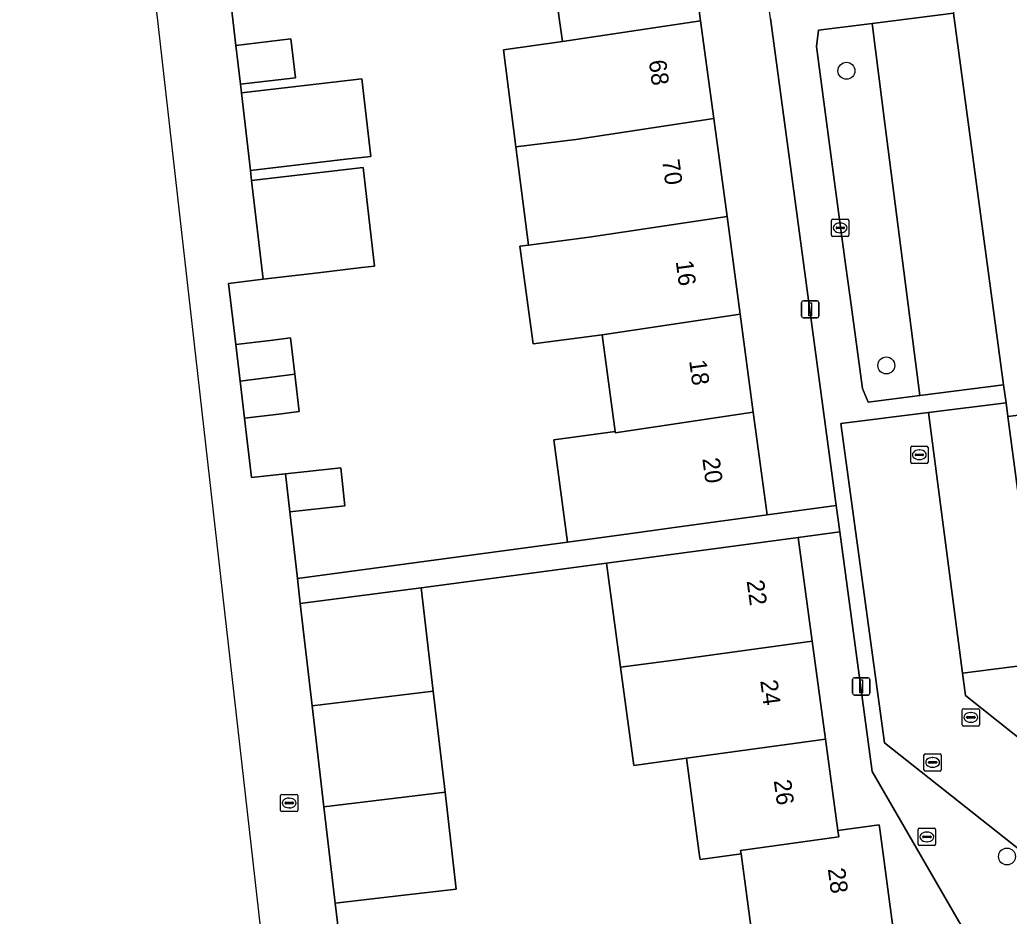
# Model space of a CAD drawing. Extents: x 163426 to 164192, y 380329 to 381641.
# Drawn here: x 163529.1 to 163586.2, y 381193.6 to 381245.4 of the extents above; entities that cross this region are included whole.
import ezdxf

# ---------------------------------------------------------------- set-up
doc = ezdxf.new("R2010")
doc.units = 0
for name, color, linetype in [('IMGEO_Boom', 7, 'Continuous'), ('IMGEO_Brandkraan', 7, 'Continuous'), ('IMGEO_Erf', 7, 'Continuous'), ('IMGEO_Groenvoorziening', 7, 'Continuous'), ('IMGEO_Kolk', 7, 'Continuous'), ('IMGEO_Lichtmast', 7, 'Continuous'), ('IMGEO_Pand', 7, 'Continuous'), ('IMGEO_Pand_nummerreeks', 7, 'Continuous'), ('IMGEO_Parkeervlak_open', 7, 'Continuous'), ('IMGEO_Rijbaan_lokaal_open', 7, 'Continuous'), ('IMGEO_Rioolput', 7, 'Continuous'), ('IMGEO_Voetpad_open', 7, 'Continuous')]:
    doc.layers.add(name, color=color, linetype=linetype)

msp = doc.modelspace()

# ---------------------------------------------------------------- linework, layer by layer
at = {"layer": 'IMGEO_Boom'}
for centre in [(163576.812, 381242.454), (163579.115, 381225.432), (163586.084, 381197.06)]:
    msp.add_circle(centre, 0.489, dxfattribs=at)
at = {"layer": 'IMGEO_Brandkraan'}
for p, q in [((163580.961, 381197.766), (163580.961, 381198.618)), ((163581.036, 381198.692), (163581.888, 381198.692)), ((163581.449, 381198.472), (163581.474, 381198.472)), ((163581.962, 381198.618), (163581.962, 381197.766)), ((163581.888, 381197.692), (163581.036, 381197.692)), ((163581.22, 381198.186), (163581.22, 381198.198)), ((163581.658, 381198.149), (163581.26, 381198.149)), ((163581.263, 381198.235), (163581.661, 381198.235)), ((163581.472, 381197.912), (163581.447, 381197.912)), ((163581.704, 381198.198), (163581.704, 381198.186))]:
    msp.add_line(p, q, dxfattribs=at)
for points in [[(163580.961, 381197.766), (163580.961, 381198.618)], [(163581.036, 381198.692), (163581.888, 381198.692)], [(163581.962, 381198.618), (163581.962, 381197.766)], [(163581.888, 381197.692), (163581.036, 381197.692)]]:
    msp.add_lwpolyline(points, dxfattribs=at)
for centre, radius, start, end in [((163581.038, 381198.616), 0.0765, 91.552, 178.448), ((163581.038, 381198.616), 0.0765, 91.552, 178.448), ((163581.886, 381198.616), 0.0765, 1.552, 88.448), ((163581.886, 381198.616), 0.0765, 1.552, 88.448), ((163581.038, 381197.768), 0.0765, 181.552, 268.448), ((163581.038, 381197.768), 0.0765, 181.552, 268.448), ((163581.26, 381198.195), 0.0403, 85.8775, 175.7526), ((163581.257, 381198.185), 0.0366, 178.938, 274.7102), ((163581.661, 381198.192), 0.043, 264.8664, 352.4533), ((163581.665, 381198.197), 0.0386, 1.7309, 96.639), ((163581.886, 381197.768), 0.0765, 271.552, 358.448), ((163581.886, 381197.768), 0.0765, 271.552, 358.448)]:
    msp.add_arc(centre, radius, start, end, dxfattribs=at)
for centre, major_axis, ratio, start_param, end_param in [((163581.448, 381198.192), (-0.387, 0.002), 0.722429, 4.712389, 7.853982), ((163581.473, 381198.192), (-0.39, 0.002), 0.717154, 1.570796, 4.712389)]:
    msp.add_ellipse(centre, major_axis=major_axis, ratio=ratio, start_param=start_param, end_param=end_param, dxfattribs=at)
at = {"layer": 'IMGEO_Erf'}
for points in [[(163573.72, 381235.921), (163572.433, 381245.465), (163571.821, 381250), (163571.578, 381251.805), (163567.596, 381251.268), (163567.767, 381250), (163568.395, 381245.333), (163569.154, 381239.694), (163569.917, 381234.025), (163570.676, 381228.385), (163571.437, 381222.736), (163572.237, 381216.791), (163576.227, 381217.329)], [(163585.775, 381189.046), (163578.297, 381201.975), (163576.432, 381215.809), (163574.018, 381215.484), (163574.833, 381209.492), (163575.602, 381203.843), (163576.319, 381198.571), (163578.704, 381198.889), (163578.754, 381198.513), (163579.508, 381192.858), (163580.26, 381187.221), (163581.028, 381181.457), (163581.796, 381175.694), (163581.828, 381175.457), (163579.454, 381175.113), (163580.181, 381169.734), (163580.944, 381164.087), (163581.707, 381158.441), (163582.472, 381152.784), (163583.233, 381147.147), (163584.225, 381139.808), (163587.952, 381140.312)]]:
    msp.add_lwpolyline(points, close=True, dxfattribs=at)
for points in [[(163590.691, 381251.896), (163585.302, 381251.179), (163585.434, 381250.168), (163585.629, 381250.194), (163585.653, 381250), (163585.901, 381248.02), (163582.725, 381247.624), (163582.844, 381246.832), (163583.002, 381245.775), (163585.892, 381224.307), (163586.031, 381223.272), (163586.138, 381222.481), (163589.314, 381222.876)], [(163541.132, 381247.593), (163541.553, 381243.922), (163544.738, 381244.289), (163544.995, 381242.054), (163541.822, 381241.685), (163541.882, 381241.169), (163548.836, 381241.978), (163549.356, 381237.508), (163547.915, 381237.34), (163542.402, 381236.699), (163542.469, 381236.123), (163548.901, 381236.871), (163549.564, 381231.168), (163548.84, 381231.083), (163546.31, 381230.783), (163543.133, 381230.407), (163541.134, 381230.17), (163541.552, 381226.643), (163543.54, 381226.877), (163544.717, 381227.016), (163544.963, 381224.928), (163545.219, 381222.763), (163544.031, 381222.623), (163542.055, 381222.391), (163542.461, 381218.953), (163544.43, 381219.166), (163547.613, 381219.508), (163547.849, 381217.32), (163544.667, 381216.979), (163545.11, 381213.112), (163560.707, 381215.228), (163559.912, 381221.136), (163563.452, 381221.613), (163562.703, 381227.191), (163558.721, 381226.683), (163557.958, 381232.316), (163558.447, 381232.38), (163557.725, 381238.051), (163557.012, 381243.662), (163560.416, 381244.138), (163559.597, 381250)], [(163571.466, 381191.754), (163570.732, 381197.214), (163568.362, 381196.88), (163568.334, 381197.091), (163567.573, 381202.735), (163564.53, 381202.322), (163563.77, 381208.007), (163562.967, 381214.007), (163552.263, 381212.577), (163552.957, 381206.609), (163553.635, 381200.776), (163554.286, 381195.175), (163551.263, 381194.824), (163547.288, 381194.362), (163547.719, 381190.851)]]:
    msp.add_lwpolyline(points, dxfattribs=at)
at = {"layer": 'IMGEO_Groenvoorziening'}
for points in [[(163583.002, 381245.775), (163578.294, 381245.185), (163579.055, 381239.257), (163581.052, 381223.686), (163585.892, 381224.307)], [(163579.055, 381239.257), (163578.294, 381245.185), (163575.2, 381244.797), (163575.08, 381243.856), (163576.092, 381236.31), (163576.767, 381231.282), (163577.027, 381229.349), (163577.732, 381224.095), (163578.076, 381223.304), (163581.052, 381223.686)]]:
    msp.add_lwpolyline(points, close=True, dxfattribs=at)
at = {"layer": 'IMGEO_Kolk'}
for p, q in [((163575.955, 381232.952), (163575.955, 381233.804)), ((163576.03, 381233.878), (163576.882, 381233.878)), ((163576.956, 381233.804), (163576.956, 381232.952)), ((163576.214, 381233.372), (163576.214, 381233.384)), ((163576.652, 381233.335), (163576.254, 381233.335)), ((163576.257, 381233.421), (163576.655, 381233.421)), ((163576.466, 381233.098), (163576.441, 381233.098)), ((163576.443, 381233.658), (163576.468, 381233.658)), ((163576.698, 381233.384), (163576.698, 381233.372)), ((163576.882, 381232.878), (163576.03, 381232.878)), ((163580.524, 381219.842), (163580.524, 381220.694)), ((163580.599, 381220.768), (163581.451, 381220.768)), ((163581.012, 381220.548), (163581.037, 381220.548)), ((163581.525, 381220.694), (163581.525, 381219.842)), ((163580.783, 381220.262), (163580.783, 381220.274)), ((163581.221, 381220.225), (163580.823, 381220.225)), ((163580.826, 381220.311), (163581.224, 381220.311)), ((163581.035, 381219.988), (163581.01, 381219.988)), ((163581.267, 381220.274), (163581.267, 381220.262)), ((163581.451, 381219.768), (163580.599, 381219.768)), ((163583.496, 381204.672), (163583.496, 381205.524)), ((163583.571, 381205.598), (163584.423, 381205.598)), ((163583.755, 381205.092), (163583.755, 381205.104)), ((163583.798, 381205.141), (163584.196, 381205.141)), ((163583.984, 381205.378), (163584.009, 381205.378)), ((163584.239, 381205.104), (163584.239, 381205.092)), ((163584.497, 381205.524), (163584.497, 381204.672)), ((163584.423, 381204.598), (163583.571, 381204.598)), ((163584.193, 381205.055), (163583.795, 381205.055)), ((163584.007, 381204.818), (163583.982, 381204.818)), ((163544.136, 381199.725), (163544.136, 381200.577)), ((163544.211, 381200.651), (163545.063, 381200.651)), ((163545.137, 381200.577), (163545.137, 381199.725)), ((163544.395, 381200.145), (163544.395, 381200.157)), ((163544.833, 381200.108), (163544.435, 381200.108)), ((163544.438, 381200.194), (163544.836, 381200.194)), ((163544.624, 381200.431), (163544.649, 381200.431)), ((163544.879, 381200.157), (163544.879, 381200.145)), ((163545.063, 381199.651), (163544.211, 381199.651)), ((163544.647, 381199.871), (163544.622, 381199.871))]:
    msp.add_line(p, q, dxfattribs=at)
for points in [[(163575.955, 381232.952), (163575.955, 381233.804)], [(163576.03, 381233.878), (163576.882, 381233.878)], [(163576.956, 381233.804), (163576.956, 381232.952)], [(163576.882, 381232.878), (163576.03, 381232.878)], [(163580.524, 381219.842), (163580.524, 381220.694)], [(163580.599, 381220.768), (163581.451, 381220.768)], [(163581.525, 381220.694), (163581.525, 381219.842)], [(163581.451, 381219.768), (163580.599, 381219.768)], [(163583.496, 381204.672), (163583.496, 381205.524)], [(163583.571, 381205.598), (163584.423, 381205.598)], [(163584.497, 381205.524), (163584.497, 381204.672)], [(163584.423, 381204.598), (163583.571, 381204.598)], [(163544.136, 381199.725), (163544.136, 381200.577)], [(163544.211, 381200.651), (163545.063, 381200.651)], [(163545.137, 381200.577), (163545.137, 381199.725)], [(163545.063, 381199.651), (163544.211, 381199.651)]]:
    msp.add_lwpolyline(points, dxfattribs=at)
for centre, radius, start, end in [((163576.032, 381233.802), 0.0765, 91.552, 178.448), ((163576.032, 381233.802), 0.0765, 91.552, 178.448), ((163576.88, 381233.802), 0.0765, 1.552, 88.448), ((163576.88, 381233.802), 0.0765, 1.552, 88.448), ((163576.254, 381233.381), 0.0403, 85.8775, 175.7526), ((163576.251, 381233.371), 0.0366, 178.938, 274.7102), ((163576.655, 381233.378), 0.043, 264.8664, 352.4533), ((163576.659, 381233.383), 0.0386, 1.7309, 96.639), ((163576.032, 381232.954), 0.0765, 181.552, 268.448), ((163576.032, 381232.954), 0.0765, 181.552, 268.448), ((163576.88, 381232.954), 0.0765, 271.552, 358.448), ((163576.88, 381232.954), 0.0765, 271.552, 358.448), ((163580.601, 381220.692), 0.0765, 91.552, 178.448), ((163580.601, 381220.692), 0.0765, 91.552, 178.448), ((163581.449, 381220.692), 0.0765, 1.552, 88.448), ((163581.449, 381220.692), 0.0765, 1.552, 88.448), ((163580.823, 381220.271), 0.0403, 85.8775, 175.7526), ((163580.82, 381220.261), 0.0366, 178.938, 274.7102), ((163581.224, 381220.268), 0.043, 264.8664, 352.4533), ((163581.228, 381220.273), 0.0386, 1.7309, 96.639), ((163580.601, 381219.844), 0.0765, 181.552, 268.448), ((163580.601, 381219.844), 0.0765, 181.552, 268.448), ((163581.449, 381219.844), 0.0765, 271.552, 358.448), ((163581.449, 381219.844), 0.0765, 271.552, 358.448), ((163583.573, 381205.522), 0.0765, 91.552, 178.448), ((163583.573, 381205.522), 0.0765, 91.552, 178.448), ((163583.795, 381205.101), 0.0403, 85.8775, 175.7526), ((163584.2, 381205.103), 0.0386, 1.7309, 96.639), ((163584.421, 381205.522), 0.0765, 1.552, 88.448), ((163584.421, 381205.522), 0.0765, 1.552, 88.448), ((163583.573, 381204.674), 0.0765, 181.552, 268.448), ((163583.573, 381204.674), 0.0765, 181.552, 268.448), ((163583.792, 381205.091), 0.0366, 178.938, 274.7102), ((163584.196, 381205.098), 0.043, 264.8664, 352.4533), ((163584.421, 381204.674), 0.0765, 271.552, 358.448), ((163584.421, 381204.674), 0.0765, 271.552, 358.448), ((163544.213, 381200.575), 0.0765, 91.552, 178.448), ((163544.213, 381200.575), 0.0765, 91.552, 178.448), ((163545.061, 381200.575), 0.0765, 1.552, 88.448), ((163545.061, 381200.575), 0.0765, 1.552, 88.448), ((163544.435, 381200.154), 0.0403, 85.8775, 175.7526), ((163544.432, 381200.144), 0.0366, 178.938, 274.7102), ((163544.836, 381200.151), 0.043, 264.8664, 352.4533), ((163544.84, 381200.156), 0.0386, 1.7309, 96.639), ((163544.213, 381199.727), 0.0765, 181.552, 268.448), ((163544.213, 381199.727), 0.0765, 181.552, 268.448), ((163545.061, 381199.727), 0.0765, 271.552, 358.448), ((163545.061, 381199.727), 0.0765, 271.552, 358.448)]:
    msp.add_arc(centre, radius, start, end, dxfattribs=at)
for centre, major_axis, ratio, start_param, end_param in [((163576.442, 381233.378), (-0.387, 0.002), 0.722429, 4.712389, 7.853982), ((163576.467, 381233.378), (-0.39, 0.002), 0.717154, 1.570796, 4.712389), ((163581.011, 381220.268), (-0.387, 0.002), 0.722429, 4.712389, 7.853982), ((163581.036, 381220.268), (-0.39, 0.002), 0.717154, 1.570796, 4.712389), ((163583.983, 381205.098), (-0.387, 0.002), 0.722429, 4.712389, 7.853982), ((163584.008, 381205.098), (-0.39, 0.002), 0.717154, 1.570796, 4.712389), ((163544.623, 381200.151), (-0.387, 0.002), 0.722429, 4.712389, 7.853982), ((163544.648, 381200.151), (-0.39, 0.002), 0.717154, 1.570796, 4.712389)]:
    msp.add_ellipse(centre, major_axis=major_axis, ratio=ratio, start_param=start_param, end_param=end_param, dxfattribs=at)
at = {"layer": 'IMGEO_Lichtmast'}
for p, q in [((163574.327, 381229.171), (163575.117, 381229.171)), ((163575.117, 381229.171), (163574.327, 381229.171)), ((163574.227, 381228.271), (163574.227, 381229.071)), ((163574.227, 381229.071), (163574.227, 381228.271)), ((163575.217, 381229.071), (163575.217, 381228.271)), ((163575.217, 381228.271), (163575.217, 381229.071)), ((163575.117, 381228.171), (163574.327, 381228.171)), ((163574.327, 381228.171), (163575.117, 381228.171)), ((163577.272, 381207.387), (163578.062, 381207.387)), ((163578.062, 381207.387), (163577.272, 381207.387)), ((163577.172, 381206.487), (163577.172, 381207.287)), ((163577.172, 381207.287), (163577.172, 381206.487)), ((163578.162, 381207.287), (163578.162, 381206.487)), ((163578.162, 381206.487), (163578.162, 381207.287)), ((163578.062, 381206.387), (163577.272, 381206.387)), ((163577.272, 381206.387), (163578.062, 381206.387))]:
    msp.add_line(p, q, dxfattribs=at)
for points in [[(163574.647, 381229.046), (163574.797, 381229.046), (163574.797, 381228.296), (163574.647, 381228.296), (163574.647, 381229.046)], [(163577.592, 381207.262), (163577.742, 381207.262), (163577.742, 381206.512), (163577.592, 381206.512), (163577.592, 381207.262)]]:
    msp.add_lwpolyline(points, dxfattribs=at)
for centre, start, end in [((163574.327, 381229.071), 90, 180), ((163574.327, 381229.071), 90, 180), ((163575.117, 381229.071), 0, 90), ((163575.117, 381229.071), 360, 90), ((163574.327, 381228.271), 180, 270), ((163574.327, 381228.271), 180, 270), ((163575.117, 381228.271), 270, 0), ((163575.117, 381228.271), 270, 0), ((163577.272, 381207.287), 90, 180), ((163577.272, 381207.287), 90, 180), ((163578.062, 381207.287), 0, 90), ((163578.062, 381207.287), 360, 90), ((163577.272, 381206.487), 180, 270), ((163577.272, 381206.487), 180, 270), ((163578.062, 381206.487), 270, 0), ((163578.062, 381206.487), 270, 0)]:
    msp.add_arc(centre, 0.1, start, end, dxfattribs=at)
at = {"layer": 'IMGEO_Pand'}
for points in [[(163568.395, 381245.333), (163567.767, 381250), (163567.596, 381251.268), (163562.643, 381250.59), (163559.574, 381250.17), (163559.597, 381250), (163560.416, 381244.138)], [(163569.154, 381239.694), (163568.395, 381245.333), (163560.416, 381244.138), (163557.012, 381243.662), (163557.725, 381238.051), (163561.184, 381238.489)], [(163541.553, 381243.922), (163541.822, 381241.685), (163544.995, 381242.054), (163544.738, 381244.289)], [(163541.882, 381241.169), (163542.402, 381236.699), (163547.915, 381237.34), (163549.356, 381237.508), (163548.836, 381241.978)], [(163569.154, 381239.694), (163561.184, 381238.489), (163557.725, 381238.051), (163558.447, 381232.38), (163561.951, 381232.841), (163569.917, 381234.025)], [(163542.469, 381236.123), (163543.133, 381230.407), (163546.31, 381230.783), (163548.84, 381231.083), (163549.564, 381231.168), (163548.901, 381236.871)], [(163562.703, 381227.191), (163570.676, 381228.385), (163569.917, 381234.025), (163561.951, 381232.841), (163558.447, 381232.38), (163557.958, 381232.316), (163558.721, 381226.683)], [(163570.676, 381228.385), (163562.703, 381227.191), (163563.452, 381221.613), (163563.462, 381221.542), (163571.437, 381222.736)], [(163544.963, 381224.928), (163544.717, 381227.016), (163543.54, 381226.877), (163541.552, 381226.643), (163541.803, 381224.525)], [(163544.963, 381224.928), (163541.803, 381224.525), (163542.055, 381222.391), (163544.031, 381222.623), (163545.219, 381222.763)], [(163596.121, 381211.323), (163594.936, 381220.349), (163594.664, 381222.332), (163594.498, 381223.521), (163589.314, 381222.876), (163586.138, 381222.481), (163587.227, 381214.253), (163590.212, 381214.63), (163590.439, 381212.942), (163590.756, 381210.593), (163591.975, 381210.759), (163592.136, 381209.56), (163596.051, 381210.087), (163595.889, 381211.291)], [(163571.437, 381222.736), (163563.462, 381221.542), (163563.452, 381221.613), (163559.912, 381221.136), (163560.707, 381215.228), (163564.246, 381215.708), (163567.283, 381216.12), (163572.237, 381216.791)], [(163544.667, 381216.979), (163547.849, 381217.32), (163547.613, 381219.508), (163544.43, 381219.166)], [(163563.77, 381208.007), (163566.868, 381208.407), (163574.833, 381209.492), (163574.018, 381215.484), (163562.967, 381214.007)], [(163545.962, 381205.762), (163552.957, 381206.609), (163552.263, 381212.577), (163545.274, 381211.682)], [(163563.77, 381208.007), (163564.53, 381202.322), (163567.573, 381202.735), (163575.602, 381203.843), (163574.833, 381209.492), (163566.868, 381208.407)], [(163553.635, 381200.776), (163552.957, 381206.609), (163545.962, 381205.762), (163546.641, 381199.928)], [(163575.602, 381203.843), (163567.573, 381202.735), (163568.334, 381197.091), (163568.362, 381196.88), (163570.732, 381197.214), (163570.705, 381197.415), (163576.371, 381198.188), (163576.319, 381198.571)], [(163553.635, 381200.776), (163546.641, 381199.928), (163547.288, 381194.362), (163551.263, 381194.824), (163554.286, 381195.175)], [(163578.754, 381198.513), (163578.704, 381198.889), (163576.319, 381198.571), (163576.371, 381198.188), (163570.705, 381197.415), (163570.732, 381197.214), (163571.466, 381191.754), (163579.508, 381192.858)]]:
    msp.add_lwpolyline(points, close=True, dxfattribs=at)
at = {"layer": 'IMGEO_Parkeervlak_open'}
msp.add_lwpolyline([(163587.459, 381212.536), (163587.227, 381214.253), (163586.138, 381222.481), (163586.031, 381223.272), (163581.558, 381222.711), (163583.524, 381207.643), (163588.042, 381208.226)], close=True, dxfattribs=at)
at = {"layer": 'IMGEO_Rijbaan_lokaal_open'}
for points in [[(163529.08, 381315.546), (163549.87, 381132.002)], [(163547.719, 381190.851), (163547.288, 381194.362), (163546.641, 381199.928), (163545.962, 381205.762), (163545.274, 381211.682), (163545.11, 381213.112), (163544.667, 381216.979), (163544.43, 381219.166), (163542.461, 381218.953), (163542.055, 381222.391), (163541.803, 381224.525), (163541.552, 381226.643), (163541.134, 381230.17), (163543.133, 381230.407), (163542.469, 381236.123), (163542.402, 381236.699), (163541.882, 381241.169), (163541.822, 381241.685), (163541.553, 381243.922), (163541.132, 381247.593)], [(163591.039, 381200.5), (163583.691, 381206.359), (163583.524, 381207.643), (163581.558, 381222.711), (163576.489, 381222.075), (163579.02, 381203.618), (163588.039, 381196.491)]]:
    msp.add_lwpolyline(points, dxfattribs=at)
at = {"layer": 'IMGEO_Rioolput'}
for p, q in [((163581.291, 381202.07), (163581.291, 381202.922)), ((163581.366, 381202.996), (163582.218, 381202.996)), ((163582.292, 381202.922), (163582.292, 381202.07)), ((163581.55, 381202.49), (163581.55, 381202.502)), ((163581.988, 381202.453), (163581.59, 381202.453)), ((163581.593, 381202.539), (163581.991, 381202.539)), ((163581.779, 381202.776), (163581.804, 381202.776)), ((163582.034, 381202.502), (163582.034, 381202.49)), ((163582.218, 381201.996), (163581.366, 381201.996)), ((163581.802, 381202.216), (163581.777, 381202.216))]:
    msp.add_line(p, q, dxfattribs=at)
for points in [[(163581.291, 381202.07), (163581.291, 381202.922)], [(163581.366, 381202.996), (163582.218, 381202.996)], [(163582.292, 381202.922), (163582.292, 381202.07)], [(163582.218, 381201.996), (163581.366, 381201.996)]]:
    msp.add_lwpolyline(points, dxfattribs=at)
for centre, radius, start, end in [((163581.368, 381202.92), 0.0765, 91.552, 178.448), ((163581.368, 381202.92), 0.0765, 91.552, 178.448), ((163582.216, 381202.92), 0.0765, 1.552, 88.448), ((163582.216, 381202.92), 0.0765, 1.552, 88.448), ((163581.59, 381202.499), 0.0403, 85.8775, 175.7526), ((163581.587, 381202.489), 0.0366, 178.938, 274.7102), ((163581.991, 381202.496), 0.043, 264.8664, 352.4533), ((163581.995, 381202.501), 0.0386, 1.7309, 96.639), ((163581.368, 381202.072), 0.0765, 181.552, 268.448), ((163581.368, 381202.072), 0.0765, 181.552, 268.448), ((163582.216, 381202.072), 0.0765, 271.552, 358.448), ((163582.216, 381202.072), 0.0765, 271.552, 358.448)]:
    msp.add_arc(centre, radius, start, end, dxfattribs=at)
for centre, major_axis, ratio, start_param, end_param in [((163581.778, 381202.496), (-0.387, 0.002), 0.722429, 4.712389, 7.853982), ((163581.803, 381202.496), (-0.39, 0.002), 0.717154, 1.570796, 4.712389)]:
    msp.add_ellipse(centre, major_axis=major_axis, ratio=ratio, start_param=start_param, end_param=end_param, dxfattribs=at)
at = {"layer": 'IMGEO_Voetpad_open'}
for points in [[(163588.039, 381196.491), (163579.02, 381203.618), (163576.489, 381222.075), (163581.558, 381222.711), (163586.031, 381223.272), (163585.892, 381224.307), (163581.052, 381223.686), (163578.076, 381223.304), (163577.732, 381224.095), (163577.027, 381229.349), (163576.767, 381231.282), (163576.092, 381236.31), (163575.08, 381243.856), (163575.2, 381244.797), (163578.294, 381245.185), (163583.002, 381245.775)], [(163572.433, 381245.465), (163573.72, 381235.921), (163576.227, 381217.329), (163576.432, 381215.809), (163578.297, 381201.975), (163585.775, 381189.046)], [(163588.415, 381205.464), (163588.042, 381208.226), (163583.524, 381207.643), (163583.691, 381206.359), (163591.039, 381200.5)]]:
    msp.add_lwpolyline(points, dxfattribs=at)
msp.add_lwpolyline([(163574.018, 381215.484), (163576.432, 381215.809), (163576.227, 381217.329), (163572.237, 381216.791), (163567.283, 381216.12), (163564.246, 381215.708), (163560.707, 381215.228), (163545.11, 381213.112), (163545.274, 381211.682), (163552.263, 381212.577), (163562.967, 381214.007)], close=True, dxfattribs=at)

# ---------------------------------------------------------------- texts
at = {"layer": 'IMGEO_Pand_nummerreeks'}
for s, rotation, p in [('68', 277.6671, (163565.397, 381243.024)), ('70', 277.6671, (163566.17, 381237.277)), ('16', 277.6661, (163566.955, 381231.443)), ('18', 277.666, (163567.729, 381225.696)), ('20', 277.666, (163568.49, 381220.041)), ('22', 277.7475, (163571.049, 381212.98)), ('24', 277.7475, (163571.833, 381207.212)), ('26', 277.7462, (163572.616, 381201.447)), ('28', 277.5915, (163575.734, 381196.343))]:
    msp.add_text(s, height=1, rotation=rotation, dxfattribs=at).set_placement(p)

doc.saveas('drawing.dxf')
